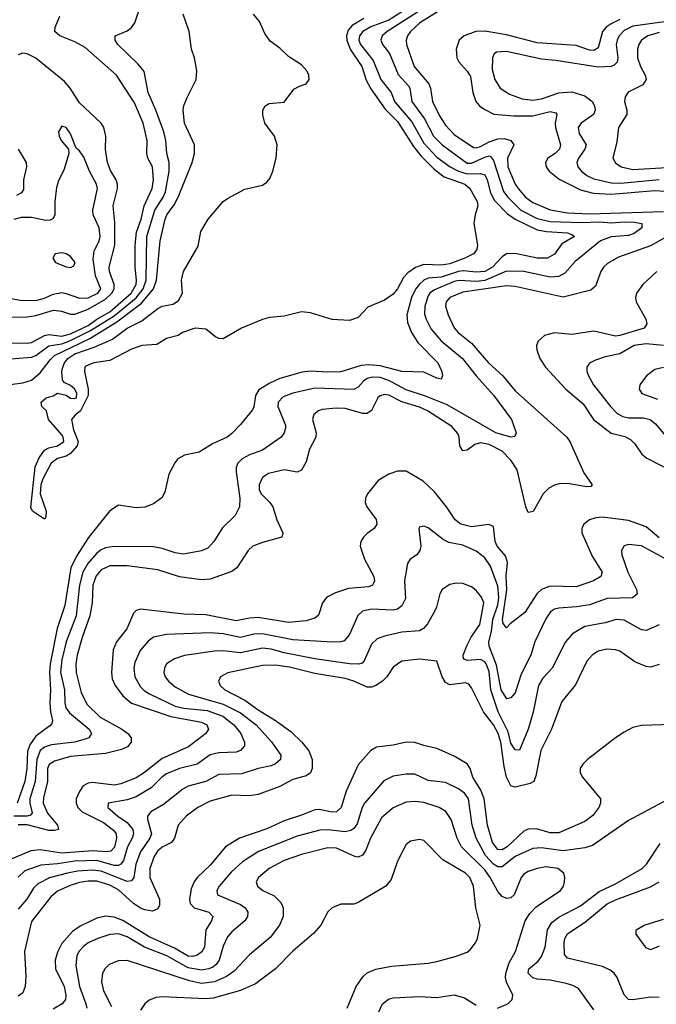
# Model space of a CAD drawing. Header units: inches. Extents: x 1308407 to 1441228, y 959628 to 1036311.
# Tile 593 of 656: x 1402776 to 1405697, y 1000728 to 1005245. Entities that reach past the tile are written whole.
import ezdxf

# ---------------------------------------------------------------- set-up
doc = ezdxf.new("R2010")
doc.units = ezdxf.units.IN
doc.header["$MEASUREMENT"] = 0
doc.layers.add('B4000', color=7, linetype='Continuous')

msp = doc.modelspace()

# ---------------------------------------------------------------- linework, layer by layer
at = {"layer": 'B4000', "color": 5}
for points, elevation in [([(1404690, 1005337), (1404462.1, 1005190), (1404438.9, 1005170), (1404432.6, 1005150), (1404441.5, 1005130), (1404473.4, 1005090), (1404512.5, 1004992.5), (1404560.5, 1004940.5), (1404565.9, 1004930), (1404574.9, 1004870), (1404633.4, 1004790), (1404675.6, 1004710), (1404714.4, 1004670), (1404830, 1004586.6), (1404850, 1004585.7), (1404910, 1004614.5), (1404930, 1004620.1), (1404937.1, 1004617.1), (1404950, 1004599), (1404996.3, 1004456.3), (1405015.8, 1004430), (1405075.7, 1004370), (1405150, 1004332.2), (1405210, 1004319.2), (1405354.2, 1004314.2), (1405437.4, 1004317.4), (1405490, 1004312), (1405550, 1004317.3), (1405595.6, 1004315.6), (1405630.4, 1004310), (1405630.2, 1004290), (1405595.6, 1004264.4), (1405570, 1004254.2), (1405490, 1004248.1), (1405441.6, 1004230), (1405325.5, 1004134.5), (1405278.1, 1004081.9), (1405250, 1004066.2), (1405210, 1004063.4), (1405089.2, 1004089.2), (1405010.3, 1004090.3), (1404910, 1004047.6), (1404870, 1004043.5), (1404792.5, 1004047.5), (1404770, 1004043), (1404676.3, 1004003.7), (1404658, 1003990), (1404650, 1003977.7), (1404634.7, 1003930), (1404634, 1003894), (1404640.8, 1003870), (1404664.3, 1003824.3), (1404710, 1003771.1), (1404807.6, 1003690), (1404870.7, 1003610.7), (1404950, 1003522.2), (1405032.9, 1003410), (1405054.3, 1003350), (1405048.2, 1003331.8), (1405030, 1003329.8), (1404961, 1003350), (1404737.1, 1003477.1), (1404637.8, 1003517.8), (1404550, 1003546.7), (1404470, 1003589.1), (1404430, 1003602.9), (1404395.3, 1003604.7), (1404370, 1003597.9), (1404353.4, 1003586.6), (1404330, 1003559.5), (1404310, 1003547.9), (1404130, 1003554.2), (1404030, 1003531.9), (1403985.6, 1003514.4), (1403962.6, 1003490), (1403960.4, 1003470), (1403995.2, 1003384.8), (1403996.3, 1003370), (1403990.2, 1003350), (1403975.3, 1003330), (1403890.1, 1003269.9), (1403830, 1003248.4), (1403796.8, 1003230), (1403777, 1003210), (1403769.6, 1003190), (1403770.1, 1003170), (1403786.7, 1003050), (1403784.9, 1003010), (1403764.2, 1002970), (1403707, 1002913), (1403666.5, 1002850), (1403639.1, 1002820.9), (1403610, 1002807.4), (1403527.3, 1002792.7), (1403490, 1002798.1), (1403430, 1002818.4), (1403390, 1002826.6), (1403210, 1002827.5), (1403170, 1002821.7), (1403150, 1002813.2), (1403130, 1002797.1), (1403088.2, 1002750), (1403066, 1002710), (1403051.2, 1002650), (1403035.3, 1002510), (1402989.5, 1002390), (1402970, 1002308.2), (1402963.7, 1002250), (1402982.6, 1002170), (1402983.3, 1002110), (1402987.8, 1002087.8), (1403005, 1002065), (1403095.2, 1001990), (1403105.2, 1001970), (1403092.8, 1001950), (1403076.5, 1001943.5), (1403028.4, 1001930), (1402922.3, 1001917.7), (1402890, 1001906.7), (1402870, 1001891.3), (1402854.2, 1001850), (1402846.7, 1001750), (1402822.9, 1001670), (1402823.3, 1001650), (1402834.1, 1001605.9), (1402825.2, 1001594.8), (1402810.3, 1001590), (1402750, 1001590.2)], 2560), ([(1402620.7, 1003679.3), (1402830, 1003695.8), (1402850, 1003703.8), (1402910, 1003748.9), (1402970, 1003757.3), (1403010, 1003772.5), (1403101.7, 1003818.3), (1403210, 1003885.6), (1403310.7, 1003969.3), (1403342.6, 1004010), (1403357, 1004050), (1403359.6, 1004250), (1403396.2, 1004370), (1403435.1, 1004430), (1403445.7, 1004454.3), (1403462.4, 1004550), (1403462, 1004590), (1403452, 1004630), (1403447.2, 1004690), (1403437.8, 1004730), (1403401.2, 1004830), (1403365.4, 1004910), (1403347.1, 1005007.1), (1403320, 1005040), (1403226.4, 1005130), (1403215.1, 1005150), (1403214, 1005170), (1403270, 1005194), (1403290, 1005209.1), (1403305.2, 1005230), (1403331.4, 1005311.4)], 2560), ([(1404575.2, 1005310), (1404470, 1005243), (1404387.8, 1005212.2), (1404350.5, 1005190), (1404335.8, 1005170), (1404333.1, 1005150), (1404339.7, 1005130), (1404397.7, 1005057.7), (1404432.9, 1004970), (1404480.3, 1004910), (1404496.2, 1004870), (1404575.6, 1004775.6), (1404630, 1004678.7), (1404690, 1004614.4), (1404751.5, 1004570), (1404790, 1004549), (1404830, 1004537.4), (1404890, 1004539.7), (1404910, 1004533.3), (1404921.2, 1004510), (1404937, 1004450), (1404955.5, 1004415.5), (1405014.6, 1004354.6), (1405049.5, 1004329.5), (1405150, 1004281.2), (1405193.1, 1004273.1), (1405290, 1004266.3), (1405310, 1004259.7), (1405322, 1004250), (1405264.1, 1004215.9), (1405230, 1004169.3), (1405198.7, 1004150), (1405150, 1004149.9), (1405050, 1004172.4), (1405010, 1004169.9), (1404990, 1004156.7), (1404945.5, 1004110), (1404910, 1004089.3), (1404870, 1004085.7), (1404812.3, 1004092.3), (1404790, 1004089.8), (1404710, 1004063.2), (1404650, 1004058.1), (1404630, 1004049.9), (1404610, 1004030.8), (1404592.4, 1004007.6), (1404574.2, 1003970), (1404552.8, 1003890), (1404555.1, 1003855.1), (1404574.4, 1003810), (1404603.1, 1003763.1), (1404694.6, 1003670), (1404713.8, 1003630), (1404716.5, 1003610), (1404710, 1003596.2), (1404690, 1003599.8), (1404630, 1003627.3), (1404530.1, 1003629.9), (1404430, 1003656.8), (1404378.7, 1003661.3), (1404342.6, 1003657.4), (1404250, 1003629.5), (1404190, 1003627.6), (1404110, 1003632.6), (1404071.7, 1003628.3), (1403970, 1003598.4), (1403923.3, 1003576.7), (1403873.8, 1003546.2), (1403858.8, 1003521.2), (1403850.9, 1003469.1), (1403844.7, 1003455.3), (1403790, 1003387.3), (1403750, 1003346), (1403727.7, 1003330), (1403660.6, 1003299.4), (1403599.6, 1003260.4), (1403533, 1003247), (1403502, 1003230), (1403487.6, 1003212.4), (1403460.5, 1003159.5), (1403442.6, 1003077.4), (1403428.6, 1003051.4), (1403390, 1003022.9), (1403350, 1003007.8), (1403310, 1003005.4), (1403230, 1003016.9), (1403190, 1002992), (1403091.4, 1002868.6), (1403036.2, 1002783.8), (1403010.8, 1002729.2), (1402983.5, 1002556.5), (1402948.1, 1002451.9), (1402915.4, 1002290), (1402912.6, 1002250), (1402918.1, 1002170), (1402914.8, 1002110), (1402918, 1002070), (1402927.3, 1002030), (1402923.6, 1002016.4), (1402915, 1002005), (1402850, 1001957.2), (1402822.2, 1001917.8), (1402812.5, 1001887.5), (1402809.6, 1001810), (1402799.3, 1001750), (1402764.8, 1001650)], 2540), ([(1404708.9, 1005290), (1404612.3, 1005230), (1404569.6, 1005190), (1404556.4, 1005170), (1404550.1, 1005149.9), (1404551.1, 1005130), (1404586.3, 1005030), (1404653.1, 1004950), (1404660.8, 1004930), (1404669.6, 1004870), (1404703.2, 1004803.2), (1404730, 1004761.4), (1404770, 1004718.1), (1404858.8, 1004658.8), (1404870, 1004656.5), (1404890, 1004662.3), (1404930, 1004684.3), (1404970, 1004698.1), (1404998.8, 1004698.9), (1405030.1, 1004690), (1405043.1, 1004670), (1405014.9, 1004610), (1405015.8, 1004570), (1405050, 1004490.2), (1405063, 1004470), (1405097.2, 1004430), (1405130, 1004405.7), (1405210, 1004371.9), (1405290, 1004359), (1405390, 1004353.8), (1405730, 1004364.5)], 2580), ([(1402710, 1003567.9), (1402790, 1003578.9), (1402830, 1003591.2), (1402870, 1003624.8), (1402915.9, 1003684.1), (1402936.5, 1003703.5), (1403097.4, 1003782.6), (1403222.2, 1003857.8), (1403335.3, 1003944.8), (1403389.7, 1004010), (1403403.3, 1004050), (1403420.1, 1004230), (1403443.3, 1004330), (1403451.4, 1004350), (1403484.5, 1004395.5), (1403503.1, 1004430), (1403567.5, 1004590), (1403578.4, 1004630), (1403578.2, 1004670), (1403533.1, 1004770), (1403526.2, 1004830), (1403529.8, 1004850.2), (1403546.3, 1004890), (1403585.4, 1004970), (1403589.7, 1005010), (1403578, 1005070), (1403564.2, 1005110), (1403553.6, 1005190), (1403526.6, 1005270)], 2540), ([(1402722.6, 1003762.6), (1402810, 1003761.1), (1402830, 1003763.8), (1402890, 1003796.4), (1402910, 1003801), (1402970, 1003792.5), (1403010, 1003803.6), (1403090, 1003842.1), (1403130, 1003871.4), (1403190, 1003905.1), (1403287.2, 1003990), (1403310, 1004030), (1403312.4, 1004050), (1403305.4, 1004110), (1403306.7, 1004210), (1403312.4, 1004270), (1403333.4, 1004330), (1403347.2, 1004390), (1403384.8, 1004470), (1403390.7, 1004510), (1403385.1, 1004570), (1403364.5, 1004610), (1403359.2, 1004630), (1403361.1, 1004690), (1403342.4, 1004770), (1403302.6, 1004862.6), (1403220.3, 1004990), (1403077.2, 1005117.2), (1403030, 1005143.7), (1402959.7, 1005170), (1402938.2, 1005190), (1402939.4, 1005210), (1402959.9, 1005260.1)], 2580), ([(1404355.6, 1005250), (1404302.4, 1005217.6), (1404283.7, 1005196.3), (1404276.5, 1005170), (1404277.4, 1005150), (1404293.1, 1005110), (1404346.6, 1005030), (1404366.6, 1004966.6), (1404386.9, 1004926.9), (1404453.5, 1004833.5), (1404510, 1004777.5), (1404583.1, 1004663.1), (1404618, 1004618), (1404678.7, 1004558.7), (1404724.4, 1004524.4), (1404819.2, 1004490), (1404841.6, 1004470), (1404875.3, 1004410), (1404878, 1004390), (1404865.5, 1004350), (1404859.3, 1004310), (1404876.3, 1004210), (1404874, 1004190), (1404859.1, 1004170), (1404819.3, 1004150), (1404750, 1004124.8), (1404710, 1004119), (1404630, 1004121.3), (1404592.1, 1004107.9), (1404557.1, 1004082.9), (1404537.4, 1004062.6), (1404509.2, 1004010), (1404490, 1003985.3), (1404450, 1003957.6), (1404374.1, 1003925.9), (1404330, 1003878), (1404290, 1003865.2), (1404210, 1003868.7), (1404110, 1003899.3), (1404070, 1003904.5), (1403990, 1003885.2), (1403922, 1003878), (1403890, 1003868.7), (1403794, 1003830), (1403710, 1003780.7), (1403690, 1003782), (1403674, 1003790), (1403630, 1003825.2), (1403582, 1003830), (1403522.8, 1003810), (1403503.7, 1003796.3), (1403450, 1003782.7), (1403405.2, 1003754.8), (1403336, 1003750), (1403290, 1003733.8), (1403190, 1003681.4), (1403116, 1003670), (1403083.4, 1003656.6), (1403075.3, 1003650), (1403074, 1003630), (1403090.2, 1003550), (1403090, 1003521.2), (1403055.5, 1003450), (1403030.4, 1003430), (1403014.6, 1003410), (1403022.5, 1003362.5), (1403044, 1003310), (1403040.3, 1003290), (1403010, 1003254.5), (1402990, 1003242.8), (1402950, 1003231.2), (1402920.3, 1003210), (1402881.8, 1003138.2), (1402872.8, 1003110), (1402870.2, 1003070), (1402898.5, 1002990), (1402896.5, 1002963.5), (1402890, 1002953.2), (1402834.5, 1002990), (1402826.7, 1003006.7), (1402847.4, 1003192.6), (1402865.5, 1003234.5), (1402889.8, 1003270.2), (1402910, 1003280.9), (1402950, 1003290.3), (1402978.5, 1003310), (1402976.4, 1003330), (1402970, 1003340.7), (1402908, 1003410), (1402899, 1003450), (1402878, 1003470), (1402875.3, 1003490), (1402898, 1003510), (1402930, 1003518.8), (1402950, 1003531), (1402990, 1003522), (1403010, 1003508.1), (1403030, 1003506.3), (1403037, 1003510), (1403038.9, 1003530), (1403030, 1003549.3), (1403010, 1003567), (1402980.5, 1003580.5), (1402972.7, 1003592.7), (1402969.9, 1003629.9), (1402973.8, 1003650), (1402981.5, 1003670), (1402997.3, 1003690), (1403030, 1003712.1), (1403118.3, 1003741.7), (1403201.5, 1003778.5), (1403269.8, 1003830), (1403336.5, 1003863.5), (1403410, 1003920.3), (1403430, 1003930.4), (1403480.1, 1003939.9), (1403504.4, 1003955.6), (1403523.7, 1003990), (1403518.7, 1004050), (1403528.3, 1004090), (1403595.1, 1004204.9), (1403607.7, 1004272.3), (1403641.2, 1004330), (1403709.3, 1004410), (1403730, 1004424), (1403810, 1004467.3), (1403890, 1004484.9), (1403910, 1004499.1), (1403923.3, 1004516.7), (1403938.4, 1004550), (1403953.6, 1004610), (1403958.3, 1004670), (1403945.4, 1004710), (1403901, 1004770), (1403891.2, 1004808.8), (1403891.3, 1004830), (1403902.9, 1004850), (1403920.4, 1004859.6), (1403990, 1004866), (1404034.6, 1004925.4), (1404059.7, 1004940.3), (1404090, 1004950.7), (1404104.5, 1004970), (1404102.9, 1004990), (1404093.6, 1005010), (1404070, 1005038), (1404010, 1005076.2), (1403970, 1005114), (1403925.9, 1005145.9), (1403900.9, 1005180.9), (1403876.9, 1005236.9), (1403849.3, 1005269.3)], 2520), ([(1405530, 1005245), (1405490, 1005225.6), (1405466.7, 1005210), (1405450.5, 1005190), (1405430, 1005116), (1405410, 1005102.8), (1405390, 1005104.5), (1405330, 1005126.7), (1405150, 1005138.2), (1405010, 1005174.7), (1404910, 1005192.6), (1404868.7, 1005190), (1404816.3, 1005170), (1404793.1, 1005150), (1404778.8, 1005110), (1404782.1, 1005070), (1404790.6, 1005050.6), (1404829, 1005009), (1404844.2, 1004984.3), (1404854.8, 1004910), (1404868.8, 1004870), (1404885.4, 1004850), (1404910, 1004832), (1404951.7, 1004811.8), (1405044, 1004804), (1405130, 1004804.1), (1405210, 1004822.7), (1405237, 1004817), (1405241.3, 1004810), (1405233, 1004770), (1405234.8, 1004750), (1405257.1, 1004670), (1405253.3, 1004650), (1405232.9, 1004630), (1405199.4, 1004610), (1405188.4, 1004590), (1405191.4, 1004570), (1405205.5, 1004550), (1405252.2, 1004512.2), (1405350, 1004463.4), (1405408, 1004448), (1405490, 1004444.6), (1405690, 1004460.8), (1405738, 1004458)], 2620), ([(1405778.6, 1005241.4), (1405590, 1005214.6), (1405550, 1005194.6), (1405527, 1005170), (1405517.1, 1005150), (1405513.3, 1005130), (1405520.1, 1005070), (1405517, 1005050), (1405504.3, 1005035.7), (1405490.1, 1005029.9), (1405430, 1005026.7), (1405236.9, 1005056.9), (1405170, 1005063.3), (1405010, 1005098.9), (1404964.4, 1005095.6), (1404952.7, 1005087.3), (1404946.4, 1005070), (1404944, 1005016), (1404955.6, 1004970), (1404981.5, 1004930), (1405023.4, 1004903.4), (1405081.3, 1004881.3), (1405130, 1004875.1), (1405170, 1004881.9), (1405250, 1004908.6), (1405310, 1004913), (1405370, 1004895.4), (1405402.3, 1004870), (1405413.1, 1004850), (1405416.8, 1004830), (1405409.5, 1004810), (1405352.4, 1004770), (1405338.6, 1004750), (1405342.8, 1004722.8), (1405375.3, 1004670), (1405369.5, 1004650), (1405339.8, 1004610), (1405332.6, 1004590), (1405337.2, 1004570), (1405353.9, 1004550), (1405379, 1004530), (1405410, 1004515.1), (1405490, 1004495.7), (1405534.8, 1004494.8), (1405710, 1004511.9)], 2640), ([(1405710, 1005185.9), (1405657.8, 1005170), (1405629.4, 1005150), (1405616.4, 1005130), (1405611.3, 1005110), (1405611.7, 1005070), (1405624.5, 1005030), (1405646.8, 1004990), (1405650.2, 1004970), (1405634.9, 1004945.1), (1405568.2, 1004911.8), (1405553.8, 1004890), (1405551.3, 1004870), (1405562.2, 1004830), (1405562.2, 1004810), (1405523.2, 1004750), (1405516.5, 1004683.5), (1405498.2, 1004610), (1405510, 1004588.2), (1405536.5, 1004570), (1405590, 1004557.5), (1405771.5, 1004568.5)], 2660), ([(1402690, 1003879.4), (1402810, 1003881.7), (1402850, 1003888), (1402932.1, 1003912.1), (1402968.1, 1003908.1), (1403010, 1003894), (1403030, 1003893.8), (1403090, 1003916), (1403170, 1003963), (1403199.3, 1003990), (1403209.9, 1004010), (1403209.3, 1004030), (1403187.9, 1004090), (1403187.4, 1004110), (1403212.5, 1004210), (1403213.5, 1004313.5), (1403205.5, 1004390), (1403224.6, 1004470), (1403225.4, 1004490), (1403219, 1004510), (1403192.4, 1004552.4), (1403179.3, 1004590), (1403170.4, 1004649.6), (1403171.9, 1004710), (1403162.7, 1004750), (1403149.8, 1004770), (1403050, 1004862.5), (1403007.5, 1004930), (1402981.6, 1004961.6), (1402850, 1005067.4), (1402810, 1005087.6), (1402789, 1005091), (1402770, 1005083.1)], 2620), ([(1402670, 1003977.7), (1402777.9, 1003957.9), (1402850, 1003956.7), (1402890, 1003967.4), (1402930, 1003984.7), (1402970, 1003992.3), (1402990, 1003989.1), (1403050, 1003966.5), (1403090, 1003969.1), (1403135.3, 1003990), (1403148.4, 1004010), (1403123.9, 1004070), (1403113.9, 1004146.1), (1403117.8, 1004182.2), (1403140.7, 1004230), (1403145.5, 1004250), (1403140.6, 1004290), (1403113.8, 1004350), (1403111.5, 1004370), (1403133, 1004470), (1403129.2, 1004490), (1403096.1, 1004550), (1403070, 1004614), (1403050, 1004642.9), (1403035.4, 1004655.4), (1403010, 1004721.2), (1402990, 1004749.3), (1402970, 1004756), (1402954, 1004730), (1402958, 1004710), (1402966, 1004690), (1403000.7, 1004650), (1403001.6, 1004630), (1402981, 1004559), (1402954.6, 1004505.4), (1402945.4, 1004474.6), (1402937.1, 1004410), (1402936.9, 1004350), (1402930, 1004332.3), (1402915.8, 1004324.2), (1402896.7, 1004323.3), (1402830, 1004336.9), (1402782.6, 1004337.4), (1402750, 1004327.9)], 2640), ([(1402768.6, 1004650), (1402806, 1004590), (1402807.1, 1004570), (1402794.2, 1004510), (1402793.8, 1004466.2), (1402784.7, 1004450), (1402761.3, 1004438.7)], 2620), ([(1405746.7, 1004250), (1405670, 1004207.7), (1405524.2, 1004155.8), (1405473.2, 1004126.8), (1405454.8, 1004110), (1405442.4, 1004090), (1405418.4, 1004021.6), (1405396.7, 1004003.3), (1405270, 1003971.3), (1405050, 1004019.9), (1405010, 1004023.1), (1404810, 1003995), (1404750.2, 1003970), (1404732.8, 1003950), (1404730.1, 1003930), (1404743, 1003890), (1404770, 1003831.3), (1404788.1, 1003810), (1404850, 1003761.3), (1404928, 1003670), (1404993.3, 1003610), (1405050, 1003542.4), (1405287.2, 1003330), (1405300.6, 1003310), (1405365.3, 1003165.3), (1405403.1, 1003110), (1405396.4, 1003103.6), (1405378, 1003102), (1405290, 1003116.6), (1405250, 1003115.3), (1405230, 1003109.9), (1405204.2, 1003095.8), (1405178.2, 1003070), (1405131.5, 1002988.5), (1405110, 1002984.2), (1405098.6, 1003010), (1405058.9, 1003178.9), (1405030, 1003223.9), (1404990, 1003265.3), (1404930, 1003295), (1404890, 1003303.2), (1404864.7, 1003295.3), (1404830, 1003269.1), (1404810, 1003266.8), (1404795.5, 1003290), (1404793.1, 1003330), (1404786.6, 1003346.6), (1404758.6, 1003378.6), (1404647.4, 1003450), (1404610, 1003466.7), (1404530, 1003491.8), (1404470, 1003522.4), (1404450, 1003525.8), (1404430, 1003519.5), (1404418.9, 1003510), (1404390, 1003452.1), (1404370, 1003437.5), (1404350, 1003437.6), (1404270, 1003460.7), (1404230, 1003462.3), (1404164.3, 1003455.7), (1404146.7, 1003450), (1404126.3, 1003433.7), (1404119.3, 1003410), (1404136.6, 1003350), (1404134.8, 1003330), (1404106.3, 1003273.7), (1404090, 1003215.6), (1404070, 1003178), (1404050, 1003169), (1403990, 1003179.6), (1403918, 1003162), (1403890, 1003144.8), (1403874.6, 1003110), (1403875.7, 1003090), (1403884.2, 1003070), (1403924.3, 1003030), (1403937.9, 1003010), (1403955.5, 1002950), (1403983.5, 1002890), (1403978.7, 1002870), (1403890, 1002846.9), (1403846.5, 1002830), (1403824.5, 1002810), (1403772.4, 1002730), (1403750, 1002713.2), (1403650, 1002678.4), (1403610, 1002674.7), (1403510, 1002688.6), (1403410, 1002721.2), (1403270, 1002738.7), (1403190, 1002738.7), (1403150, 1002720.6), (1403127.4, 1002692.6), (1403112.3, 1002650), (1403109, 1002570), (1403098.6, 1002510), (1403062.2, 1002410), (1403040.6, 1002330), (1403033.3, 1002290), (1403034.8, 1002250), (1403058.3, 1002158.3), (1403084.3, 1002104.3), (1403145.3, 1002045.3), (1403245.2, 1001990), (1403271.8, 1001970), (1403287.8, 1001950), (1403288, 1001930), (1403271.4, 1001908.6), (1403242.8, 1001897.2), (1403170, 1001878.9), (1403010, 1001864.8), (1402936.3, 1001843.7), (1402912.1, 1001827.9), (1402904.4, 1001810), (1402903.3, 1001750), (1402884.9, 1001675.1), (1402884.7, 1001650), (1402904.5, 1001604.5), (1402949.5, 1001550), (1402953.8, 1001530), (1402935.7, 1001524.3), (1402910, 1001524.3), (1402810, 1001551.4), (1402770, 1001550.8)], 2580), ([(1405699.8, 1004090), (1405635.7, 1004030), (1405605.7, 1003990), (1405601.7, 1003970), (1405604.9, 1003950), (1405649.6, 1003870), (1405654.5, 1003850), (1405642.2, 1003830), (1405530, 1003795.6), (1405510, 1003793.2), (1405410, 1003815), (1405310, 1003800.4), (1405230, 1003808.2), (1405184.6, 1003795.4), (1405154.6, 1003770), (1405148.1, 1003750), (1405148.4, 1003730), (1405163.2, 1003690), (1405188.1, 1003650), (1405281.9, 1003550), (1405362.1, 1003482.1), (1405409.7, 1003409.7), (1405490, 1003348.2), (1405552.6, 1003332.6), (1405579, 1003319), (1405598.9, 1003298.9), (1405630.7, 1003250.7), (1405653.6, 1003233.6), (1405785.7, 1003165.7)], 2620), ([(1405730, 1003750.4), (1405650, 1003757.3), (1405594.9, 1003750), (1405530, 1003711.6), (1405462, 1003698), (1405417.7, 1003682.3), (1405391.3, 1003668.7), (1405378, 1003650), (1405379, 1003630), (1405386.2, 1003610), (1405409.3, 1003570), (1405486.9, 1003470), (1405518.3, 1003438.3), (1405543.9, 1003423.9), (1405570, 1003417.8), (1405638.1, 1003418.1), (1405669.6, 1003409.7), (1405693.6, 1003390), (1405737.2, 1003337.2)], 2640), ([(1405730, 1003648.3), (1405690, 1003639.3), (1405651.5, 1003610), (1405621.1, 1003570), (1405618, 1003550), (1405630.4, 1003530), (1405703, 1003503)], 2660), ([(1405710, 1002868.3), (1405650, 1002918.8), (1405570, 1002946.4), (1405450, 1002962.7), (1405420.4, 1002959.6), (1405390.6, 1002949.4), (1405365, 1002930), (1405356.1, 1002910), (1405355.9, 1002890), (1405403.6, 1002783.6), (1405449.2, 1002710), (1405443.1, 1002690), (1405408.5, 1002670), (1405330, 1002642.1), (1405210, 1002645.3), (1405170, 1002630.3), (1405149.7, 1002610), (1405094.4, 1002525.6), (1405026.8, 1002473.2), (1405010, 1002455.1), (1404994.3, 1002474.3), (1404991.1, 1002491.1), (1405011, 1002629), (1405008.9, 1002691.1), (1405013.8, 1002753.8), (1405004.6, 1002784.6), (1404966.6, 1002830), (1404957.9, 1002850), (1404950, 1002919.3), (1404928.2, 1002928.2), (1404850, 1002917.8), (1404800.4, 1002930), (1404775, 1002950), (1404734.8, 1003010), (1404679.2, 1003079.2), (1404627.9, 1003127.9), (1404550, 1003174), (1404510, 1003173.5), (1404470, 1003160.3), (1404421.7, 1003130), (1404372.8, 1003070), (1404363.2, 1003050), (1404362, 1003030), (1404369.3, 1003010), (1404412.2, 1002952.2), (1404415.3, 1002930), (1404403.1, 1002910), (1404370, 1002887.4), (1404353.6, 1002870), (1404341.2, 1002850), (1404338, 1002830), (1404357.6, 1002770), (1404400.5, 1002690), (1404404.1, 1002670), (1404400.2, 1002659.8), (1404394.9, 1002650), (1404377.7, 1002642.3), (1404285.5, 1002634.5), (1404225.2, 1002614.8), (1404185, 1002595), (1404165.8, 1002570), (1404147.8, 1002512.2), (1404130, 1002498.4), (1404090, 1002486.5), (1404010, 1002479.7), (1403870, 1002502.2), (1403830, 1002499.3), (1403770, 1002487), (1403630, 1002514.7), (1403530, 1002518), (1403330, 1002540.7), (1403310, 1002533.6), (1403298.7, 1002521.3), (1403268.3, 1002450), (1403220.4, 1002390), (1403205.9, 1002354.1), (1403196.8, 1002250), (1403201, 1002221), (1403214.3, 1002190), (1403250, 1002143.2), (1403290, 1002108.9), (1403470, 1002047.3), (1403610, 1002022), (1403634.3, 1002010), (1403642.9, 1001990), (1403630.2, 1001970), (1403550.9, 1001909.1), (1403430, 1001854.7), (1403348.9, 1001791.1), (1403310, 1001767), (1403240.6, 1001739.4), (1403210, 1001732.6), (1403110, 1001744.8), (1403090, 1001741.7), (1403067.7, 1001730), (1403050, 1001704.1), (1403035.6, 1001670), (1403035, 1001650), (1403042.9, 1001630), (1403063.4, 1001610), (1403161.2, 1001561.2), (1403207.1, 1001527.1), (1403218.9, 1001510), (1403220.7, 1001490), (1403210.8, 1001449.2), (1403195, 1001430), (1403173.3, 1001426.7), (1403111.6, 1001431.6), (1402970, 1001421.1), (1402870, 1001436.4), (1402828.1, 1001431.9), (1402730, 1001390.7)], 2620), ([(1405747, 1002767), (1405630, 1002830.4), (1405570, 1002837.7), (1405549.4, 1002830.6), (1405538.2, 1002810), (1405539.3, 1002790), (1405567, 1002710), (1405605.6, 1002630), (1405610, 1002609.6), (1405587.6, 1002592.4), (1405471.2, 1002588.8), (1405390, 1002559.9), (1405330.4, 1002550.4), (1405250, 1002544.9), (1405230, 1002539.8), (1405211.9, 1002528.1), (1405190, 1002496.4), (1405140.1, 1002390), (1405121, 1002330), (1405077.9, 1002242.1), (1405050, 1002156.9), (1405030, 1002133.6), (1405010.9, 1002129.1), (1404985.2, 1002170), (1404963.7, 1002283.7), (1404929.9, 1002370), (1404929.5, 1002390), (1404941.7, 1002438.3), (1404947.4, 1002492.6), (1404970, 1002560.5), (1404974.2, 1002594.2), (1404970, 1002646), (1404937.1, 1002737.1), (1404910, 1002775.6), (1404870, 1002806.8), (1404810, 1002833.2), (1404745.7, 1002845.6), (1404719.7, 1002859.7), (1404650, 1002913.5), (1404630, 1002921.6), (1404610, 1002917.2), (1404607.2, 1002910), (1404616.2, 1002830), (1404612.3, 1002810), (1404598.9, 1002790), (1404568.5, 1002770), (1404555.3, 1002750), (1404541.4, 1002670), (1404546.4, 1002590), (1404530, 1002555.1), (1404510, 1002541), (1404490, 1002536.1), (1404390, 1002541.1), (1404349.1, 1002530.9), (1404328.1, 1002511.9), (1404290, 1002423.5), (1404264.4, 1002395.6), (1404249.6, 1002390.4), (1404211.1, 1002388.9), (1404030, 1002399), (1403890, 1002426.7), (1403850, 1002424.9), (1403790, 1002409.9), (1403710, 1002427.1), (1403650, 1002431.6), (1403450, 1002424.1), (1403390, 1002411.9), (1403366.3, 1002393.7), (1403329.3, 1002350.7), (1403304.7, 1002295.3), (1403300.1, 1002270), (1403304.6, 1002230), (1403330, 1002184.2), (1403347, 1002167), (1403371.7, 1002151.7), (1403490, 1002094.9), (1403530, 1002086.1), (1403636.2, 1002076.2), (1403708.9, 1002050), (1403758.9, 1002010), (1403790.7, 1001970), (1403808.1, 1001930), (1403807.3, 1001912.7), (1403790, 1001891.6), (1403770, 1001884.1), (1403690, 1001880.8), (1403650, 1001872.5), (1403590.1, 1001829.9), (1403510, 1001809.1), (1403450, 1001784.8), (1403429, 1001770), (1403379, 1001721), (1403310, 1001679.9), (1403270, 1001665.2), (1403182.4, 1001650), (1403181.2, 1001630), (1403225.9, 1001590), (1403270, 1001561.7), (1403294.8, 1001530), (1403298.7, 1001510), (1403292.5, 1001490), (1403271.4, 1001450), (1403253.3, 1001386.7), (1403240.1, 1001370), (1403230, 1001364.1), (1403210, 1001364.6), (1403130, 1001387.1), (1403030, 1001383.7), (1402950, 1001371.5), (1402874, 1001366), (1402800.3, 1001339.7), (1402769.5, 1001310.5)], 2640), ([(1405710, 1002468.2), (1405650, 1002442), (1405630, 1002445), (1405550, 1002490.5), (1405513.4, 1002493.4), (1405462.3, 1002477.7), (1405370, 1002461.3), (1405312.4, 1002427.6), (1405280.5, 1002390), (1405219.5, 1002270), (1405176, 1002224), (1405156, 1002190), (1405132.8, 1002067.2), (1405110, 1001989.7), (1405070, 1001893.3), (1405050, 1001895.3), (1405030, 1001926), (1405017, 1001977), (1404971.1, 1002070), (1404937.4, 1002170), (1404930, 1002253.7), (1404916.3, 1002290), (1404910, 1002298.9), (1404890, 1002309.9), (1404830, 1002305.4), (1404812.6, 1002312.6), (1404811.2, 1002330), (1404827.5, 1002372.5), (1404847.9, 1002412.1), (1404887.1, 1002470), (1404905.2, 1002570), (1404895.8, 1002595.8), (1404870, 1002626.4), (1404850, 1002642.4), (1404810, 1002658.4), (1404780, 1002660.1), (1404750, 1002653.3), (1404714, 1002630), (1404703.6, 1002610), (1404689.2, 1002550), (1404679.7, 1002530), (1404647.4, 1002472.6), (1404628.5, 1002451.5), (1404610, 1002441.6), (1404530, 1002434.9), (1404450, 1002416.5), (1404416.4, 1002403.6), (1404390, 1002379.1), (1404357.5, 1002302.6), (1404347.2, 1002292.8), (1404332, 1002288), (1404290.1, 1002289.9), (1404130, 1002312.5), (1403990, 1002340.1), (1403930, 1002357.1), (1403890, 1002361.4), (1403790, 1002339.7), (1403710, 1002349.9), (1403670, 1002348.4), (1403532.5, 1002327.5), (1403486.8, 1002313.2), (1403450.2, 1002290), (1403440.2, 1002270), (1403438, 1002250), (1403444.1, 1002230), (1403458.5, 1002210), (1403490, 1002183.5), (1403551.5, 1002150), (1403710, 1002104.5), (1403790, 1002064.2), (1403861.1, 1002010), (1403931.7, 1001931.7), (1403974.2, 1001870), (1403972.2, 1001850), (1403949.6, 1001830.4), (1403930, 1001821.3), (1403870, 1001809.9), (1403795.3, 1001784.7), (1403690, 1001782.2), (1403629.7, 1001750.3), (1403550, 1001728.2), (1403524.7, 1001715.3), (1403435.4, 1001644.6), (1403377.8, 1001610), (1403362.4, 1001590), (1403362.6, 1001577.4), (1403380.9, 1001510), (1403373.8, 1001490), (1403330, 1001427.3), (1403309.1, 1001370), (1403299.6, 1001310), (1403290, 1001293.7), (1403270, 1001291.6), (1403150, 1001338.5), (1403110, 1001342.6), (1403041.9, 1001338.1), (1402995.5, 1001330), (1402912.9, 1001307.1), (1402859.5, 1001280.5), (1402839.9, 1001260.1), (1402808.7, 1001210), (1402770, 1001164)], 2660), ([(1405710, 1002286.1), (1405670, 1002274), (1405650, 1002276.7), (1405598.5, 1002298.5), (1405530, 1002347.2), (1405510, 1002354.5), (1405470, 1002357.3), (1405430, 1002348.1), (1405403.6, 1002330), (1405378.3, 1002301.7), (1405326.3, 1002193.7), (1405263.3, 1002116.7), (1405216.8, 1001990), (1405167.7, 1001892.3), (1405144.8, 1001775.2), (1405134.6, 1001750), (1405118.7, 1001741.3), (1405050, 1001723.8), (1405030, 1001730.6), (1405009.6, 1001770), (1404998.5, 1001818.5), (1404983.7, 1001930), (1404971.7, 1001970), (1404949.9, 1002010), (1404905, 1002070), (1404850, 1002179.7), (1404836.8, 1002196.8), (1404823.1, 1002203.1), (1404750, 1002192.9), (1404730, 1002203.2), (1404715, 1002230), (1404690, 1002301.3), (1404610, 1002311.2), (1404530, 1002301.2), (1404490, 1002273.5), (1404460.2, 1002230), (1404440.2, 1002210), (1404410, 1002189.9), (1404390, 1002182.5), (1404370, 1002182.1), (1404309.8, 1002210), (1404270, 1002222.4), (1404130, 1002245.7), (1404014.1, 1002274.1), (1403950, 1002283.7), (1403890, 1002281.5), (1403731.2, 1002248.8), (1403697.3, 1002230), (1403689.2, 1002210), (1403695.6, 1002190), (1403717.5, 1002170), (1403810, 1002122.7), (1403870, 1002078), (1403950.1, 1002030), (1404019.6, 1001979.6), (1404070.4, 1001930.4), (1404103.7, 1001890), (1404118.2, 1001850), (1404118.4, 1001810), (1404110.4, 1001789.6), (1404090, 1001775), (1404030, 1001758.7), (1403970, 1001726.9), (1403870, 1001690.5), (1403830, 1001684.5), (1403750, 1001686.8), (1403650, 1001658.8), (1403593.2, 1001630), (1403540.6, 1001590), (1403503, 1001550), (1403486.6, 1001490), (1403472.3, 1001470), (1403430, 1001448), (1403408.3, 1001430), (1403393.9, 1001406.1), (1403373.8, 1001350), (1403373.3, 1001310), (1403418, 1001210), (1403417.9, 1001182.1), (1403410, 1001165.3), (1403385.7, 1001154.3), (1403350, 1001160.6), (1403330, 1001169.2), (1403299.2, 1001190), (1403230, 1001252.7), (1403190, 1001274.1), (1403130, 1001291.8), (1403090, 1001292.7), (1403050, 1001286.1), (1403007.5, 1001272.5), (1402950, 1001246), (1402918.7, 1001221.3), (1402830, 1001107.1), (1402798.4, 1000970), (1402804.9, 1000855.1), (1402801.5, 1000810), (1402790, 1000779.8), (1402770, 1000765.4)], 2680), ([(1405770, 1002011.3), (1405630, 1002007.4), (1405590, 1001997), (1405550, 1001976.2), (1405509.6, 1001950.4), (1405381.1, 1001850), (1405360.2, 1001830), (1405347.5, 1001810), (1405347.2, 1001790), (1405358.6, 1001770), (1405441.8, 1001670), (1405441, 1001650), (1405434, 1001630), (1405406.6, 1001593.4), (1405370, 1001567), (1405250, 1001514.9), (1405210, 1001515), (1405147.8, 1001532.2), (1405110, 1001531.5), (1405090, 1001521.8), (1405013.7, 1001450), (1404990, 1001436.2), (1404970, 1001438.5), (1404945.1, 1001470), (1404922.2, 1001550), (1404907.7, 1001670), (1404891.9, 1001710), (1404855.8, 1001770), (1404842.7, 1001810), (1404830, 1001830.8), (1404770, 1001865.7), (1404690, 1001901.8), (1404630, 1001915), (1404590, 1001929.1), (1404550, 1001929.9), (1404490, 1001916.8), (1404413, 1001907), (1404388.1, 1001891.9), (1404330, 1001826.2), (1404274.7, 1001705.3), (1404250.6, 1001630), (1404230, 1001611.1), (1404210, 1001608.6), (1404150, 1001620.9), (1404130, 1001620.1), (1404070, 1001594.8), (1403990.2, 1001570), (1403910, 1001532), (1403785, 1001490), (1403720.9, 1001450), (1403650, 1001366.3), (1403590.9, 1001310), (1403576.1, 1001290), (1403562.8, 1001257.2), (1403555.7, 1001210), (1403558.7, 1001190), (1403576.9, 1001170), (1403644, 1001150), (1403662.2, 1001130), (1403655.9, 1001110), (1403629.7, 1001070), (1403624.9, 1000990), (1403612, 1000968), (1403590, 1000952.9), (1403570, 1000946.3), (1403550, 1000948.3), (1403485.9, 1000985.9), (1403370, 1001037.6), (1403250, 1001112.6), (1403210, 1001128.1), (1403170, 1001131.7), (1403130, 1001122.6), (1403053.3, 1001086.7), (1403018.3, 1001061.7), (1402970, 1001006.1), (1402950, 1000967), (1402939, 1000930), (1402940.3, 1000890), (1402979.9, 1000810), (1402987.5, 1000770), (1402985.7, 1000750), (1402971, 1000730), (1402930, 1000705.9)], 2720), ([(1405750, 1001667.8), (1405570, 1001570.8), (1405404.4, 1001455.6), (1405370, 1001445.9), (1405270, 1001432.1), (1405170, 1001445.6), (1405130, 1001442.7), (1405050, 1001406.4), (1404990, 1001357.7), (1404970, 1001357.7), (1404950, 1001370.9), (1404913.3, 1001410), (1404870.3, 1001490), (1404852.2, 1001550), (1404836, 1001670), (1404816.9, 1001696.9), (1404790, 1001715.9), (1404730, 1001745.6), (1404650, 1001754.1), (1404590, 1001782.7), (1404550, 1001783.9), (1404490, 1001774.1), (1404447.7, 1001752.3), (1404358.1, 1001650), (1404346.9, 1001630), (1404324.2, 1001555.8), (1404310, 1001534.5), (1404295.6, 1001524.4), (1404270, 1001519.3), (1404190, 1001528), (1404153, 1001527), (1404050, 1001499.2), (1403871.9, 1001428.1), (1403798.9, 1001381.1), (1403746.3, 1001333.7), (1403690.8, 1001270), (1403680.8, 1001250), (1403684.1, 1001230), (1403790, 1001186.1), (1403811, 1001170), (1403818.1, 1001158.1), (1403822.5, 1001150), (1403820.9, 1001130), (1403809.3, 1001110), (1403750, 1001060.2), (1403730, 1001037.2), (1403710, 1000994.3), (1403690.9, 1000930), (1403677.8, 1000910), (1403661.9, 1000898.1), (1403643.6, 1000890), (1403610, 1000884.4), (1403550, 1000894.8), (1403451.9, 1000950), (1403349.4, 1000989.4), (1403270, 1001037), (1403230, 1001050.7), (1403190, 1001047.5), (1403134.6, 1001030), (1403090, 1001010.4), (1403070, 1000995), (1403047, 1000970), (1403038, 1000950), (1403034.3, 1000905.7), (1403050.5, 1000810), (1403080.3, 1000730), (1403084.2, 1000710)], 2740), ([(1404968.7, 1000710), (1405016, 1000730), (1405036.2, 1000750), (1405038.3, 1000770), (1405009.3, 1000829.3), (1405004.6, 1000850), (1405006.2, 1000870), (1405021.4, 1000918.6), (1405051.8, 1000970), (1405096, 1001110), (1405116.3, 1001143.7), (1405145.6, 1001174.4), (1405257.4, 1001250), (1405271.2, 1001270), (1405275.8, 1001290), (1405278.3, 1001310), (1405272.6, 1001330), (1405245.1, 1001350), (1405190, 1001358.3), (1405150, 1001351.2), (1405110, 1001337), (1405090, 1001325.1), (1405077.8, 1001310), (1405044.9, 1001230), (1405030, 1001216), (1405010, 1001212.8), (1404990, 1001222.5), (1404970, 1001244.6), (1404934.4, 1001310), (1404910, 1001344.5), (1404802.9, 1001450), (1404783.7, 1001490), (1404755.8, 1001575.8), (1404731.4, 1001611.4), (1404700.5, 1001630), (1404630, 1001653.7), (1404590, 1001658.5), (1404550, 1001654.9), (1404490, 1001628.8), (1404436.3, 1001583.7), (1404386, 1001490), (1404364.8, 1001435.2), (1404348.7, 1001411.3), (1404330, 1001403.1), (1404313.6, 1001406.4), (1404230, 1001444.4), (1404190, 1001445.2), (1404070, 1001414.6), (1403990, 1001387.3), (1403921.6, 1001350), (1403871.4, 1001310), (1403862, 1001290), (1403867.8, 1001270), (1403891.8, 1001250), (1403944.5, 1001224.5), (1403974.8, 1001194.8), (1403985, 1001170), (1403985.2, 1001130), (1403967.6, 1001090), (1403926.2, 1001033.8), (1403830, 1000954.4), (1403760.8, 1000879.2), (1403725.1, 1000854.9), (1403669.6, 1000830.4), (1403610, 1000823.4), (1403555.7, 1000835.7), (1403270, 1000928.5), (1403230, 1000926.6), (1403187.4, 1000910), (1403167.8, 1000892.2), (1403155.9, 1000870), (1403151.8, 1000830), (1403161.3, 1000790), (1403198.1, 1000718.1)], 2760), ([(1404279.3, 1000710), (1404319.8, 1000810), (1404350, 1000853.4), (1404370, 1000872.4), (1404410, 1000889.2), (1404482.6, 1000902.6), (1404650, 1000916.5), (1404690, 1000923.8), (1404773.8, 1000946.2), (1404830, 1000966.9), (1404843.1, 1000976.9), (1404867.7, 1001010), (1404876.4, 1001030), (1404889.8, 1001090), (1404869.9, 1001169.9), (1404858.3, 1001270), (1404841.4, 1001310), (1404821.1, 1001330), (1404717.4, 1001390), (1404630, 1001479.1), (1404610, 1001484.4), (1404570, 1001476.3), (1404550, 1001460.7), (1404538.4, 1001441.6), (1404510, 1001384.5), (1404480.4, 1001299.6), (1404456.9, 1001270), (1404330, 1001194.5), (1404310, 1001187.4), (1404250, 1001186.6), (1404210, 1001169.7), (1404190, 1001151.6), (1404157.6, 1001090), (1404126.1, 1001053.9), (1404030, 1000970.7), (1403949.6, 1000890.4), (1403857.8, 1000822.2), (1403788.8, 1000791.2), (1403663.6, 1000756.4), (1403630, 1000752.9), (1403430, 1000761.4), (1403401.7, 1000758.3), (1403370, 1000746.8), (1403350, 1000729.8), (1403330, 1000700.4)], 2780), ([(1405410, 1000702.9), (1405340.7, 1000800.7), (1405314.5, 1000814.5), (1405282.9, 1000822.9), (1405210, 1000838), (1405150, 1000842.2), (1405130, 1000848.8), (1405109.1, 1000870), (1405112.4, 1000890), (1405155.2, 1000924.8), (1405170, 1000946.9), (1405187.4, 1000990), (1405197.6, 1001070), (1405217.3, 1001102.7), (1405250, 1001126.7), (1405350, 1001178.7), (1405435, 1001245), (1405510, 1001280.4), (1405632.4, 1001350), (1405652.2, 1001370), (1405714.3, 1001465.7)], 2740), ([(1405710, 1000758.6), (1405670, 1000760.5), (1405590, 1000747.4), (1405569.1, 1000749.1), (1405550, 1000771.1), (1405518, 1000850), (1405504.2, 1000870), (1405484.9, 1000884.9), (1405450, 1000900.5), (1405290, 1000938.6), (1405276.2, 1000956.2), (1405274.8, 1001010), (1405278.1, 1001030), (1405290, 1001051.3), (1405373.2, 1001106.8), (1405471.7, 1001188.3), (1405510, 1001207.3), (1405670, 1001267), (1405710.6, 1001290)], 2720), ([(1405710, 1000994.1), (1405670, 1000977.1), (1405650, 1000986.6), (1405604.2, 1001050), (1405604.7, 1001070), (1405642, 1001090), (1405730, 1001118.3)], 2680), ([(1404404.1, 1000650), (1404441.2, 1000730), (1404468.3, 1000751.7), (1404490, 1000757), (1404610, 1000764.1), (1404690, 1000758.2), (1404770, 1000771), (1404817.7, 1000757.7), (1404870, 1000724.4)], 2760)]:
    msp.add_lwpolyline(points, dxfattribs=dict(at, elevation=elevation))
at = {"layer": 'B4000', "color": 5, "elevation": 2660}
msp.add_lwpolyline([(1402970, 1004174.8), (1402939.1, 1004170), (1402928.7, 1004150), (1402940.5, 1004130), (1402989.6, 1004110.4), (1403010, 1004108.4), (1403024, 1004116), (1403031.4, 1004130), (1403010, 1004158.5), (1402990, 1004170.8)], close=True, dxfattribs=at)

doc.saveas('drawing.dxf')
